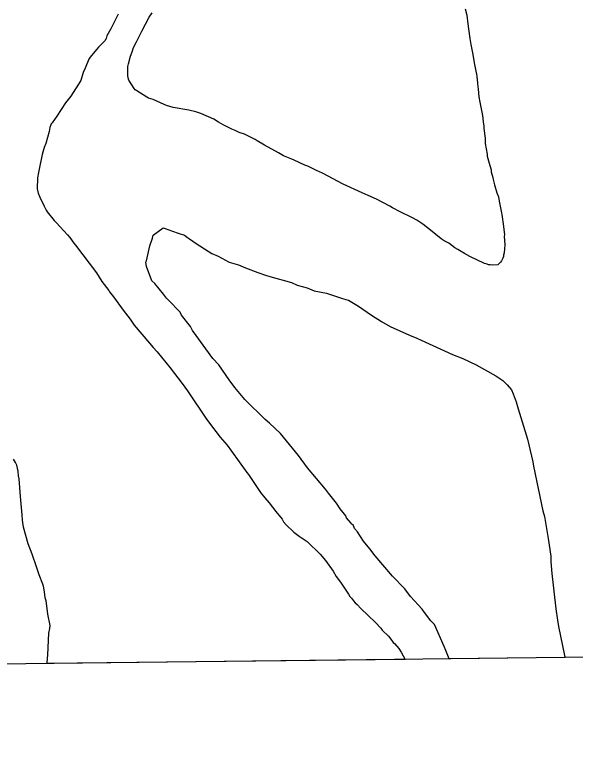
# Model space of a CAD drawing. Extents: x 3683402 to 3721514, y 487807 to 513565.
# Drawn here: x 3700744 to 3701632, y 493222 to 494402 of the extents above; entities that cross this region are included whole.
import ezdxf

# ---------------------------------------------------------------- set-up
doc = ezdxf.new("R2010")
doc.units = 0
doc.layers.add('V-GRID-FRAM', color=7, linetype='Continuous')
doc.layers.add('V-SITE-VEGE', color=7, linetype='Continuous')

msp = doc.modelspace()

# ---------------------------------------------------------------- linework, layer by layer
at = {"layer": 'V-GRID-FRAM'}
msp.add_lwpolyline([(3687448, 511403.5), (3719130.8, 511772.1), (3719350.3, 493590.7), (3687651.7, 493221.8), (3687448, 511403.5)], dxfattribs=at)
at = {"layer": 'V-SITE-VEGE'}
for p, q in [((3700907.7, 494403.8), (3700900.4, 494388.6)), ((3700900.4, 494388.6), (3700896, 494380.5)), ((3700896, 494380.5), (3700889.7, 494369.3)), ((3700888.8, 494364.8), (3700886.8, 494361.2)), ((3700889.7, 494369.3), (3700888.8, 494364.8)), ((3700876.9, 494351.5), (3700874, 494347.9)), ((3700886.8, 494361.2), (3700876.9, 494351.5)), ((3700865.6, 494338.2), (3700863.6, 494335.2)), ((3700874, 494347.9), (3700865.6, 494338.2)), ((3700861.2, 494332.1), (3700855.4, 494317.9)), ((3700863.6, 494335.2), (3700861.2, 494332.1)), ((3700855.4, 494317.9), (3700852.5, 494311.3)), ((3700852.5, 494311.3), (3700848.7, 494298.7)), ((3700848.7, 494298.7), (3700833, 494273.8)), ((3700833, 494273.8), (3700824.2, 494263.1)), ((3700824.2, 494263.1), (3700810.5, 494242.2)), ((3700803.1, 494231.5), (3700801.6, 494230)), ((3700810.5, 494242.2), (3700803.1, 494231.5)), ((3700799.7, 494223.9), (3700798.3, 494217.9)), ((3700801.2, 494228), (3700799.7, 494223.9)), ((3700801.6, 494230), (3700801.2, 494228)), ((3700798.3, 494217.9), (3700793.1, 494198.7)), ((3700793.1, 494198.7), (3700790.7, 494192.1)), ((3700790.7, 494192.1), (3700787.4, 494181)), ((3700787.4, 494181), (3700783.2, 494160.8)), ((3700783.2, 494160.8), (3700781.4, 494152.7)), ((3700781.4, 494152.7), (3700780, 494144.2)), ((3700780, 494144.2), (3700779.3, 494127.1)), ((3700779.3, 494127.1), (3700780.9, 494120.1)), ((3700780.9, 494120.1), (3700783.5, 494113.6)), ((3700783.5, 494113.6), (3700790.8, 494099.6)), ((3700790.8, 494099.6), (3700794, 494093.1)), ((3700794, 494093.1), (3700795.5, 494090.6)), ((3700795.5, 494090.6), (3700806.3, 494076.8)), ((3700806.3, 494076.8), (3700809.4, 494073.3)), ((3700809.4, 494073.3), (3700816, 494066.9)), ((3700816, 494066.9), (3700827.3, 494054)), ((3700963.4, 494053.4), (3700979, 494065)), ((3700979, 494065), (3700982.4, 494063.9)), ((3700982.4, 494063.9), (3700993.7, 494059.6)), ((3700993.7, 494059.6), (3701002.8, 494056.4)), ((3701002.8, 494056.4), (3701013, 494053.2)), ((3700827.3, 494054), (3700831.4, 494049.5)), ((3700831.4, 494049.5), (3700837.6, 494040.6)), ((3700958, 494036.4), (3700962.3, 494048.9)), ((3700962.3, 494048.9), (3700963.4, 494053.4)), ((3701013, 494053.2), (3701017.6, 494049.9)), ((3701017.6, 494049.9), (3701021, 494047.7)), ((3701021, 494047.7), (3701031.3, 494040)), ((3700837.6, 494040.6), (3700840.2, 494037.6)), ((3700840.2, 494037.6), (3700873.6, 493994)), ((3700952.8, 494012.7), (3700958, 494036.4)), ((3701031.3, 494040), (3701050.6, 494027.9)), ((3701050.6, 494027.9), (3701056.3, 494024.6)), ((3701056.3, 494024.6), (3701066.5, 494020.3)), ((3701066.5, 494020.3), (3701083.6, 494010.4)), ((3700951.7, 494010.4), (3700952.8, 494012.7)), ((3700953, 494003.7), (3700951.7, 494010.4)), ((3701083.6, 494010.4), (3701098.4, 494006.2)), ((3700961.3, 493981.3), (3700953, 494003.7)), ((3701098.4, 494006.2), (3701109.7, 494001.9)), ((3701109.7, 494001.9), (3701129, 493994.3)), ((3700873.6, 493994), (3700881.9, 493980)), ((3701129, 493994.3), (3701141.5, 493990)), ((3701141.5, 493990), (3701148.3, 493987.9)), ((3701148.3, 493987.9), (3701182.3, 493978.3)), ((3700881.9, 493980), (3700893.2, 493965.7)), ((3700965.8, 493976.8), (3700961.3, 493981.3)), ((3700979.7, 493960.2), (3700965.8, 493976.8)), ((3701182.3, 493978.3), (3701191.4, 493974)), ((3701191.4, 493974), (3701207.2, 493969.8)), ((3700893.2, 493965.7), (3700894.3, 493963.7)), ((3700894.3, 493963.7), (3700898.4, 493958.2)), ((3700984.3, 493953.5), (3700979.7, 493960.2)), ((3701207.2, 493969.8), (3701218.6, 493965.5)), ((3701218.6, 493965.5), (3701237.8, 493961.3)), ((3701237.8, 493961.3), (3701252.5, 493957)), ((3700898.4, 493958.2), (3700900.4, 493955.7)), ((3700900.4, 493955.7), (3700915.9, 493934.4)), ((3700987.7, 493950.2), (3700984.3, 493953.5)), ((3701006.1, 493931.3), (3700987.7, 493950.2)), ((3701252.5, 493957), (3701261.6, 493953.8)), ((3701261.6, 493953.8), (3701268.4, 493951.7)), ((3701268.4, 493951.7), (3701272.9, 493950.6)), ((3701272.9, 493950.6), (3701288.9, 493940.7)), ((3701288.9, 493940.7), (3701309.4, 493926.5)), ((3700915.9, 493934.4), (3700926.7, 493920.5)), ((3701008.4, 493926.8), (3701006.1, 493931.3)), ((3701022.3, 493909), (3701008.4, 493926.8)), ((3701309.4, 493926.5), (3701325.4, 493916.6)), ((3700926.7, 493920.5), (3700933.4, 493911.1)), ((3701325.4, 493916.6), (3701339, 493908.9)), ((3700933.4, 493911.1), (3700957.5, 493882.3)), ((3701025.8, 493902.3), (3701022.3, 493909)), ((3701031.5, 493894.5), (3701025.8, 493902.3)), ((3701339, 493908.9), (3701369.7, 493894.8)), ((3701058.1, 493857.8), (3701031.5, 493894.5)), ((3701369.7, 493894.8), (3701381.1, 493890.5)), ((3701381.1, 493890.5), (3701387.9, 493887.2)), ((3700957.5, 493882.3), (3700963.2, 493875.4)), ((3701387.9, 493887.2), (3701437.9, 493864.4)), ((3700963.2, 493875.4), (3700969.8, 493868.5)), ((3700969.8, 493868.5), (3700990.4, 493843.2)), ((3701067.3, 493847.8), (3701058.1, 493857.8)), ((3701437.9, 493864.4), (3701453.8, 493858)), ((3701453.8, 493858), (3701475.4, 493848.2)), ((3700990.4, 493843.2), (3701009.4, 493818.4)), ((3701083.5, 493824.4), (3701067.3, 493847.8)), ((3701475.4, 493848.2), (3701506.1, 493830.7)), ((3701506.1, 493830.7), (3701517.5, 493823)), ((3701009.4, 493818.4), (3701017.6, 493806.9)), ((3701092.7, 493812.2), (3701083.5, 493824.4)), ((3701517.5, 493823), (3701524.4, 493816.4)), ((3701017.6, 493806.9), (3701047.6, 493762.2)), ((3701108.8, 493793.3), (3701092.7, 493812.2)), ((3701524.4, 493816.4), (3701531.3, 493808.6)), ((3701531.3, 493808.6), (3701533.7, 493801.9)), ((3701533.7, 493801.9), (3701538.4, 493789.5)), ((3701141, 493761.2), (3701108.8, 493793.3)), ((3701538.4, 493789.5), (3701542, 493778.3)), ((3701542, 493778.3), (3701556.3, 493730.1)), ((3701047.6, 493762.2), (3701062.5, 493742.4)), ((3701147.8, 493755.7), (3701141, 493761.2)), ((3701165, 493739.1), (3701147.8, 493755.7)), ((3701062.5, 493742.4), (3701069.7, 493733.4)), ((3701193.8, 493704.6), (3701165, 493739.1)), ((3701069.7, 493733.4), (3701080.5, 493720.6)), ((3701556.3, 493730.1), (3701564.8, 493694.2)), ((3701080.5, 493720.6), (3701087.7, 493711.1)), ((3701087.7, 493711.1), (3701111.9, 493677.4)), ((3701207.7, 493684.6), (3701193.8, 493704.6)), ((3700745.1, 493693.1), (3700742, 493698.6)), ((3700747.2, 493689.1), (3700745.1, 493693.1)), ((3700749.4, 493679.6), (3700747.2, 493689.1)), ((3701564.8, 493694.2), (3701566.1, 493687.4)), ((3700750, 493672.1), (3700749.4, 493679.6)), ((3701111.9, 493677.4), (3701114.5, 493674.4)), ((3701236.4, 493651.3), (3701207.7, 493684.6)), ((3701566.1, 493687.4), (3701580.9, 493616.7)), ((3700751.1, 493667.6), (3700750, 493672.1)), ((3700753.1, 493639.4), (3700751.1, 493667.6)), ((3701114.5, 493674.4), (3701133.6, 493645.6)), ((3701133.6, 493645.6), (3701140.3, 493637.1)), ((3701241.1, 493644.6), (3701236.4, 493651.3)), ((3701253.7, 493629), (3701241.1, 493644.6)), ((3700755.6, 493610.3), (3700753.1, 493639.4)), ((3701140.3, 493637.1), (3701146.9, 493629.2)), ((3701146.9, 493629.2), (3701157.7, 493615.8)), ((3701259.5, 493620.1), (3701253.7, 493629)), ((3701268.7, 493609), (3701259.5, 493620.1)), ((3700756.3, 493601.8), (3700755.6, 493610.3)), ((3701157.7, 493615.8), (3701167.5, 493603.4)), ((3701269.9, 493605.6), (3701268.7, 493609)), ((3701580.9, 493616.7), (3701583.3, 493607.7)), ((3701583.3, 493607.7), (3701589.5, 493572.9)), ((3700758, 493590.7), (3700756.3, 493601.8)), ((3701167.5, 493603.4), (3701169.6, 493599.4)), ((3701169.6, 493599.4), (3701174.2, 493594.5)), ((3701174.2, 493594.5), (3701186, 493583.1)), ((3701276.8, 493597.9), (3701269.9, 493605.6)), ((3701278, 493595.6), (3701276.8, 493597.9)), ((3701280.3, 493594.5), (3701278, 493595.6)), ((3701282.6, 493588.9), (3701280.3, 493594.5)), ((3700765, 493564.7), (3700758, 493590.7)), ((3701186, 493583.1), (3701194.6, 493576.8)), ((3701287.2, 493583.4), (3701282.6, 493588.9)), ((3701296.5, 493568.9), (3701287.2, 493583.4)), ((3701194.6, 493576.8), (3701207.3, 493567.9)), ((3701589.5, 493572.9), (3701593.4, 493544.8)), ((3700771.3, 493548.2), (3700765, 493564.7)), ((3701207.3, 493567.9), (3701227.8, 493548.2)), ((3701306.8, 493556.7), (3701296.5, 493568.9)), ((3700778.2, 493527.8), (3700771.3, 493548.2)), ((3701227.8, 493548.2), (3701236.5, 493537.8)), ((3701314.9, 493545.5), (3701306.8, 493556.7)), ((3701236.5, 493537.8), (3701248.4, 493520.9)), ((3701342.5, 493513.3), (3701314.9, 493545.5)), ((3701593.4, 493544.8), (3701593.5, 493535.7)), ((3701593.5, 493535.7), (3701595, 493517.7)), ((3700779.7, 493524.8), (3700778.2, 493527.8)), ((3700782.4, 493515.3), (3700779.7, 493524.8)), ((3700788.2, 493500.8), (3700782.4, 493515.3)), ((3701248.4, 493520.9), (3701253.5, 493512.9)), ((3701253.5, 493512.9), (3701260.2, 493503.5)), ((3701362.1, 493493.4), (3701342.5, 493513.3)), ((3701595, 493517.7), (3701601.6, 493461.5)), ((3700789.3, 493497.3), (3700788.2, 493500.8)), ((3701260.2, 493503.5), (3701272.6, 493484.6)), ((3700790.9, 493488.3), (3700789.3, 493497.3)), ((3700792.1, 493478.7), (3700790.9, 493488.3)), ((3701371.3, 493481.1), (3701362.1, 493493.4)), ((3700793.7, 493474.2), (3700792.1, 493478.7)), ((3701272.6, 493484.6), (3701275.2, 493481.1)), ((3701275.2, 493481.1), (3701277.8, 493478.2)), ((3701277.8, 493478.2), (3701280.9, 493474.2)), ((3701389.7, 493461.2), (3701371.3, 493481.1)), ((3700795.4, 493462.2), (3700793.7, 493474.2)), ((3701280.9, 493474.2), (3701283.4, 493471.2)), ((3701283.4, 493471.2), (3701286.5, 493468.2)), ((3701286.5, 493468.2), (3701292.6, 493461.8)), ((3700796.6, 493453.2), (3700795.4, 493462.2)), ((3700799.9, 493435.1), (3700796.6, 493453.2)), ((3701292.6, 493461.8), (3701315.7, 493439.6)), ((3701393.2, 493455.6), (3701389.7, 493461.2)), ((3701403.5, 493442.2), (3701393.2, 493455.6)), ((3701601.6, 493461.5), (3701604.2, 493443.5)), ((3701409.3, 493436.7), (3701403.5, 493442.2)), ((3701604.2, 493443.5), (3701605.5, 493433.4)), ((3700798.1, 493423), (3700799.5, 493430.1)), ((3700799.5, 493430.1), (3700799.9, 493435.1)), ((3701315.7, 493439.6), (3701323.9, 493430.7)), ((3701323.9, 493430.7), (3701326.4, 493427.7)), ((3701424.5, 493402), (3701409.3, 493436.7)), ((3701605.5, 493433.4), (3701615.3, 493387.3)), ((3700796.2, 493388.8), (3700798.1, 493423)), ((3701326.4, 493427.7), (3701336.1, 493418.3)), ((3701336.1, 493418.3), (3701340.2, 493413.4)), ((3701340.2, 493413.4), (3701343.9, 493408.4)), ((3701343.9, 493408.4), (3701345.9, 493406.4)), ((3701345.9, 493406.4), (3701352.6, 493398.5)), ((3701352.6, 493398.5), (3701356.2, 493393)), ((3701426.9, 493395.3), (3701424.5, 493402)), ((3701432.2, 493382.2), (3701426.9, 493395.3)), ((3700795.4, 493376.7), (3700796.2, 493388.8)), ((3701356.2, 493393), (3701359.3, 493387.1)), ((3701359.3, 493387.1), (3701362.5, 493381.4)), ((3701616.1, 493384.3), (3701432.2, 493382.2)), ((3701615.3, 493387.3), (3701616.1, 493384.3)), ((3701362.5, 493381.4), (3700795.4, 493374.8)), ((3700795.4, 493374.8), (3700795.4, 493376.7))]:
    msp.add_line(p, q, dxfattribs=at)
for points in [[(3701458, 494412), (3701460.2, 494402), (3701462, 494388.4), (3701464.8, 494368.9), (3701464.9, 494364.8), (3701466.6, 494355.3), (3701469.8, 494339.8), (3701471, 494332.8), (3701472.6, 494323.7), (3701474.8, 494313.2), (3701475.9, 494308.7), (3701476, 494305.2), (3701476.6, 494298.7), (3701477.2, 494295.7), (3701477.2, 494293.2), (3701478.4, 494284.6), (3701479.6, 494272.6), (3701481.2, 494264.1), (3701483.5, 494251), (3701485.1, 494243), (3701486.3, 494233), (3701487.4, 494226), (3701487.5, 494222.4), (3701489.3, 494206.9), (3701489.4, 494198.9), (3701492.7, 494181.8), (3701492.8, 494178.8), (3701497, 494163.8), (3701498.7, 494156.8), (3701499.2, 494153.8), (3701501.4, 494144.8), (3701502, 494141.8), (3701504.1, 494133.2), (3701507.9, 494120.7), (3701510.5, 494114.3), (3701511.6, 494107.2), (3701514.9, 494091.2), (3701516.6, 494083.2), (3701517.1, 494078.2), (3701517.2, 494075.2), (3701518.9, 494063.1), (3701520.1, 494054.1), (3701519.6, 494051.6), (3701520.4, 494038), (3701519.6, 494025.4), (3701518.6, 494021.9)], [(3701501.8, 494006), (3701497.3, 494006.4), (3701494.8, 494006.4), (3701492.7, 494007.4), (3701488.2, 494008.8), (3701465.4, 494019.5), (3701456.7, 494024.3), (3701446.1, 494030.7), (3701441.5, 494033.6), (3701431.8, 494040.5), (3701424.7, 494044.4), (3701419.6, 494047.8), (3701411.5, 494054.7), (3701405.4, 494059.1), (3701390.6, 494070.9), (3701380.9, 494077.3), (3701374.3, 494080.7), (3701354.5, 494090.4), (3701342.4, 494096.7), (3701338.3, 494099.2), (3701317, 494110.4), (3701303.8, 494116.2), (3701294.7, 494120.5), (3701264.3, 494134.1), (3701231.8, 494151.6), (3701222.2, 494156), (3701208.5, 494162.8), (3701203.9, 494164.2), (3701186.7, 494172), (3701183.2, 494173.9), (3701170, 494179.2), (3701161.9, 494184.1), (3701140, 494195.8), (3701128.3, 494203.1), (3701124.8, 494205.1), (3701108.1, 494213.3), (3701099.5, 494216.2), (3701093.4, 494219.1), (3701087.8, 494221.5), (3701074.1, 494228.3), (3701067, 494232.2), (3701059.4, 494237.1), (3701038.6, 494246.3), (3701031, 494248.7), (3701019.9, 494251.5), (3700995.2, 494255.6), (3700984.6, 494258.9), (3700981, 494260.4), (3700963.3, 494268.1), (3700955.7, 494270.5), (3700953.2, 494271.9), (3700937.4, 494282.2), (3700934.9, 494283.7), (3700933.3, 494285.7), (3700924.6, 494299.1), (3700923.5, 494302.6), (3700922.9, 494306.6), (3700922.9, 494308.6), (3700923.2, 494320.7), (3700924.1, 494324.7), (3700927.4, 494336.9), (3700929.8, 494343.9), (3700932.2, 494350.5), (3700937.1, 494359.6), (3700940.5, 494367.2), (3700943.9, 494373.3), (3700945.3, 494376.4), (3700957, 494398.7), (3700961.9, 494405.8)], [(3701518.6, 494021.9), (3701518.7, 494019.4), (3701517.7, 494016.8), (3701515.3, 494012.8), (3701513.8, 494010.7), (3701509.3, 494006.6), (3701501.8, 494006)]]:
    msp.add_lwpolyline(points, dxfattribs=at)

doc.saveas('drawing.dxf')
